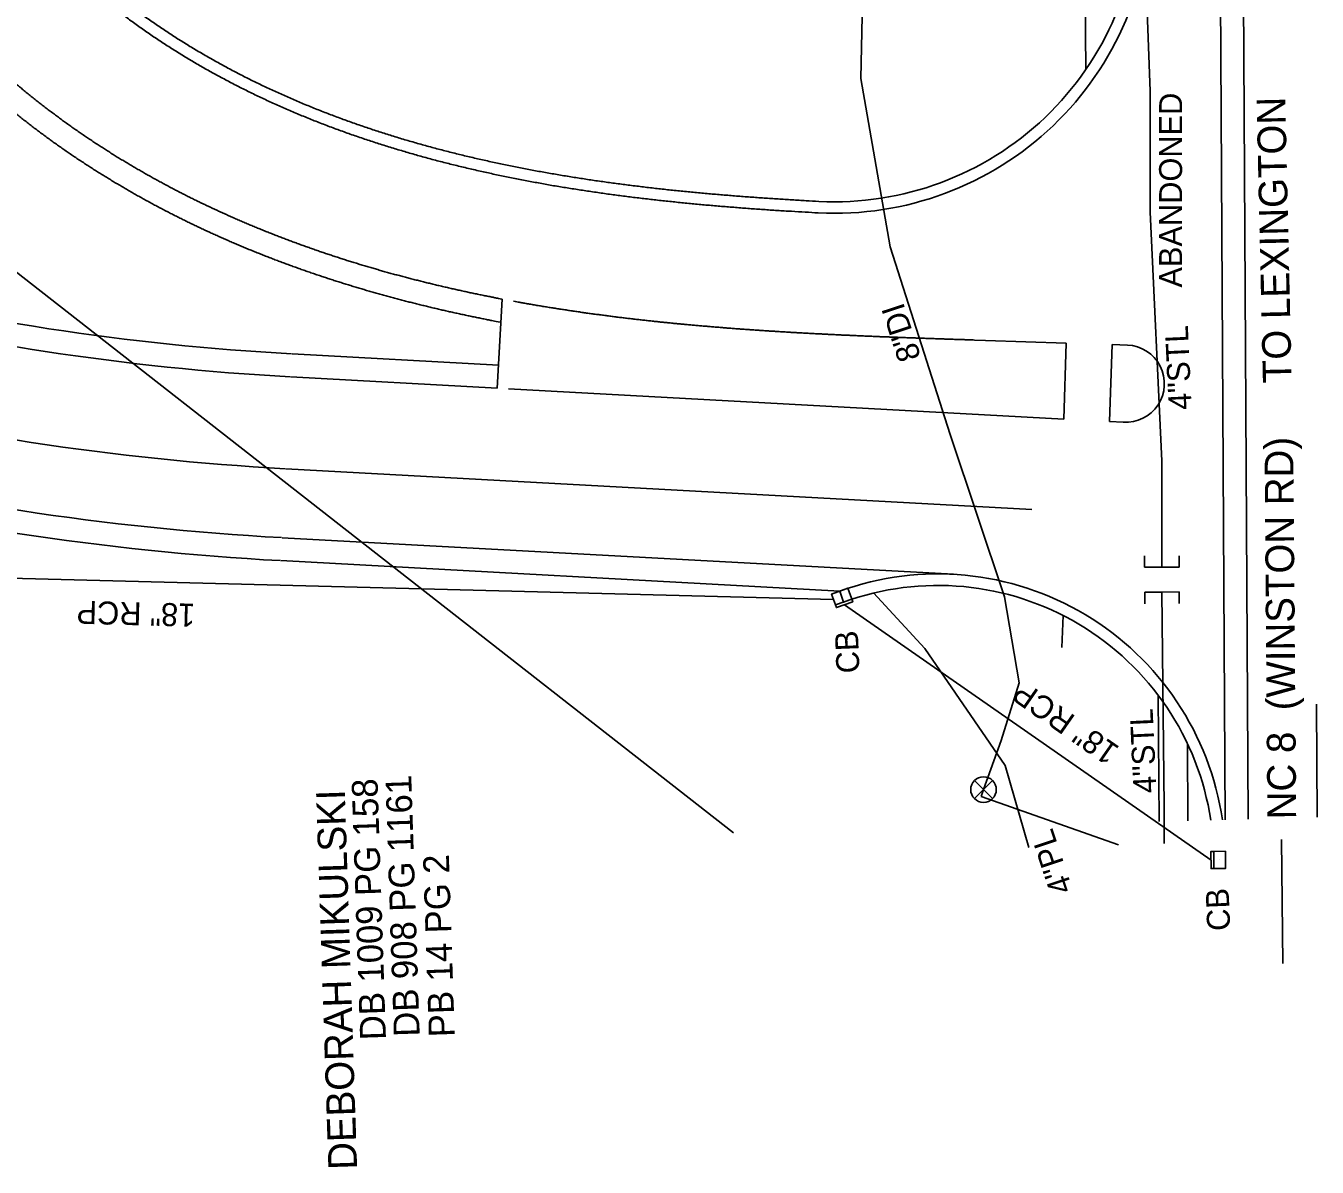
# Model space of a CAD drawing. Extents: x 1627482 to 1629573, y 760826 to 766301.
# Drawn here: x 1628264 to 1628488.5, y 760854.4 to 761052.8 of the extents above; entities that cross this region are included whole.
import ezdxf

# ---------------------------------------------------------------- set-up
doc = ezdxf.new("R2010")
doc.units = 0
for name, color, linetype in [('Exist Boundary City Limits', 7, 'Continuous'), ('Exist Property Deed Book Text', 7, 'Continuous'), ('Exist Property Owner Text', 7, 'Continuous'), ('Exist Roads Curbs', 7, 'Continuous'), ('Exist Roads EOP', 7, 'Continuous'), ('Exist Roads EOP Leader', 7, 'Continuous'), ('Exist Roads EOP Other', 7, 'Continuous'), ('Exist Roads EOP Text', 7, 'Continuous'), ('Exist Roads EOT', 7, 'Continuous'), ('Exist Structure Minor Drop Inlet', 7, 'Continuous'), ('Exist Structure Minor Drop Inlet Text', 7, 'Continuous'), ('Exist Structure Minor Pipes RCP 18 Inch', 7, 'Continuous'), ('Exist Structure Minor Pipes RCP 18 Inch Text', 7, 'Continuous'), ('Exist Utilities Gas UG Line SUE', 7, 'Continuous'), ('Exist Utilities Gas UG Line SUE Text', 7, 'Continuous'), ('Exist Utilities Water UG Line SUE', 7, 'Continuous'), ('Exist Utilities Water UG Line SUE Text', 7, 'Continuous'), ('Exist Utilities Water Valve CELL', 7, 'Continuous')]:
    doc.layers.add(name, color=color, linetype=linetype)

# ---------------------------------------------------------------- blocks, each defined once
blk = doc.blocks.new('EXIST UTILITIES WATER VALVE')
at = {"layer": 'Exist Utilities Water Valve CELL'}
blk.add_lwpolyline([(0.0315, 0.0315), (-0.0315, -0.0315), (0, 0), (0.0315, -0.0315), (-0.0315, 0.0315)], dxfattribs=at)
blk.add_circle((0, 0), 0.0445, dxfattribs=at)

msp = doc.modelspace()

# ---------------------------------------------------------------- linework, layer by layer
at = {"layer": 'Exist Boundary City Limits'}
msp.add_line((1628078.93, 761153.34), (1628386.99, 760912.48), dxfattribs=at)
at = {"layer": 'Exist Roads Curbs'}
for p, q in [((1628345.91, 760989.79), (1628346.75, 761005.27)), ((1628444.4, 760984.41), (1628444.83, 760997.63)), ((1628452.83, 760997.37), (1628452.39, 760983.98)), ((1628347.9, 760989.68), (1628444.4, 760984.41)), ((1628452.39, 760983.98), (1628454.74, 760983.85)), ((1628405.46, 760954.49), (1628406.14, 760952.61))]:
    msp.add_line(p, q, dxfattribs=at)
for points in [[(1628444.83, 760997.63), (1628430.81, 760998.09), (1628428.91, 760998.15)], [(1628455.48, 760997.28), (1628452.83, 760997.37)]]:
    msp.add_lwpolyline(points, dxfattribs=at)
for centre, radius, start, end in [((1628404.56, 761075.18), 53, 267.048, 0.3272), ((1628455.17, 760990.56), 6.73, 266.4006, 87.3464), ((1628422.51, 760907.49), 48, 8.6351, 109.9474)]:
    msp.add_arc(centre, radius, start, end, dxfattribs=at)
msp.add_spline([(1628401.83, 761022.25), (1628399.6, 761022.37), (1628397.17, 761022.52), (1628394.74, 761022.67), (1628392.32, 761022.83), (1628389.91, 761023), (1628387.49, 761023.18), (1628385.09, 761023.38), (1628382.69, 761023.58), (1628380.29, 761023.8), (1628377.9, 761024.04), (1628375.51, 761024.28), (1628373.13, 761024.55), (1628370.76, 761024.83), (1628368.39, 761025.12), (1628366.03, 761025.43), (1628363.67, 761025.76), (1628361.32, 761026.11), (1628358.98, 761026.47), (1628356.65, 761026.86), (1628354.32, 761027.26), (1628352, 761027.68), (1628349.68, 761028.13), (1628347.38, 761028.59), (1628345.08, 761029.08), (1628342.8, 761029.59), (1628340.52, 761030.12), (1628338.25, 761030.68), (1628335.99, 761031.26), (1628333.74, 761031.86), (1628331.51, 761032.49), (1628329.28, 761033.14), (1628327.07, 761033.82), (1628324.86, 761034.53), (1628322.68, 761035.26), (1628320.5, 761036.02), (1628318.34, 761036.8), (1628316.19, 761037.62), (1628314.06, 761038.46), (1628311.94, 761039.33), (1628309.84, 761040.23), (1628307.76, 761041.15), (1628305.69, 761042.11), (1628303.64, 761043.09), (1628301.61, 761044.11), (1628299.6, 761045.15), (1628297.62, 761046.23), (1628295.65, 761047.34), (1628293.7, 761048.47), (1628291.78, 761049.64), (1628289.88, 761050.83), (1628288, 761052.06), (1628286.15, 761053.32), (1628284.33, 761054.61), (1628282.53, 761055.93), (1628280.76, 761057.28), (1628279.02, 761058.66), (1628277.31, 761060.07), (1628275.63, 761061.51), (1628273.98, 761062.98), (1628272.36, 761064.49), (1628270.78, 761066.02), (1628269.13, 761067.68)], degree=3, dxfattribs=at)
msp.add_open_spline([(1628428.91, 760998.15), (1628428.72, 760998.16), (1628428.52, 760998.16), (1628428.32, 760998.17), (1628427.49, 760998.2), (1628426.66, 760998.23), (1628425.83, 760998.25), (1628425, 760998.28), (1628424.17, 760998.31), (1628423.34, 760998.34), (1628422.51, 760998.37), (1628421.68, 760998.39), (1628420.85, 760998.42), (1628420.02, 760998.45), (1628419.18, 760998.48), (1628418.35, 760998.51), (1628417.52, 760998.54), (1628416.69, 760998.57), (1628415.85, 760998.6), (1628415.02, 760998.64), (1628414.19, 760998.67), (1628413.35, 760998.7), (1628412.52, 760998.73), (1628411.68, 760998.77), (1628410.85, 760998.8), (1628410.01, 760998.84), (1628409.18, 760998.87), (1628408.34, 760998.91), (1628407.51, 760998.95), (1628406.67, 760998.98), (1628405.84, 760999.02), (1628405, 760999.06), (1628404.16, 760999.1), (1628403.33, 760999.14), (1628402.49, 760999.19), (1628401.65, 760999.23), (1628400.81, 760999.27), (1628399.98, 760999.32), (1628399.14, 760999.36), (1628398.3, 760999.41), (1628397.46, 760999.46), (1628396.62, 760999.51), (1628395.78, 760999.56), (1628394.94, 760999.61), (1628394.1, 760999.66), (1628393.26, 760999.71), (1628392.42, 760999.77), (1628391.58, 760999.82), (1628390.74, 760999.88), (1628389.9, 760999.94), (1628389.06, 761000), (1628388.22, 761000.06), (1628387.38, 761000.12), (1628386.54, 761000.19), (1628385.7, 761000.25), (1628384.86, 761000.32), (1628384.02, 761000.39), (1628383.17, 761000.46), (1628382.33, 761000.53), (1628381.49, 761000.6), (1628380.65, 761000.67), (1628379.81, 761000.75), (1628378.96, 761000.83), (1628378.12, 761000.91), (1628377.28, 761000.98), (1628376.43, 761001.07), (1628375.59, 761001.15), (1628374.75, 761001.24), (1628373.91, 761001.32), (1628373.06, 761001.42), (1628372.22, 761001.51), (1628371.38, 761001.6), (1628370.53, 761001.69), (1628369.69, 761001.79), (1628368.84, 761001.89), (1628368, 761001.99), (1628367.16, 761002.09), (1628366.31, 761002.2), (1628365.47, 761002.31), (1628364.63, 761002.41), (1628363.78, 761002.53), (1628362.94, 761002.64), (1628362.09, 761002.75), (1628361.25, 761002.87), (1628360.41, 761002.99), (1628359.56, 761003.11), (1628358.72, 761003.24), (1628357.88, 761003.37), (1628357.03, 761003.49), (1628356.19, 761003.63), (1628355.35, 761003.76), (1628354.5, 761003.9), (1628353.66, 761004.03), (1628352.82, 761004.18), (1628351.97, 761004.32), (1628351.13, 761004.46), (1628350.29, 761004.61), (1628349.77, 761004.71), (1628349.25, 761004.8), (1628348.73, 761004.9)], degree=3, dxfattribs=at)
at = {"layer": 'Exist Roads EOP'}
for p, q in [((1628310.25, 760995.75), (1628346.12, 760993.79)), ((1628310.03, 760991.75), (1628345.91, 760989.79)), ((1628308.5, 760963.79), (1628425.24, 760957.42)), ((1628308.29, 760959.8), (1628405.46, 760954.49))]:
    msp.add_line(p, q, dxfattribs=at)
for centre, radius, start, end in [((1628404.56, 761075.18), 55, 267.048, 0.3272), ((1628333.92, 761431.1), 436, 244.5899, 266.8735), ((1628333.92, 761431.1), 440, 244.5899, 266.8735), ((1628333.92, 761431.1), 468, 244.5899, 266.8735), ((1628333.92, 761431.1), 472, 244.5899, 266.8735), ((1628422.51, 760907.49), 50, 8.3495, 109.9474)]:
    msp.add_arc(centre, radius, start, end, dxfattribs=at)
msp.add_spline([(1628401.72, 761020.25), (1628399.48, 761020.38), (1628397.05, 761020.52), (1628394.61, 761020.67), (1628392.18, 761020.83), (1628389.76, 761021), (1628387.34, 761021.19), (1628384.92, 761021.38), (1628382.51, 761021.59), (1628380.1, 761021.81), (1628377.7, 761022.05), (1628375.3, 761022.3), (1628372.91, 761022.56), (1628370.52, 761022.84), (1628368.14, 761023.14), (1628365.76, 761023.45), (1628363.39, 761023.78), (1628361.03, 761024.13), (1628358.67, 761024.5), (1628356.31, 761024.88), (1628353.97, 761025.29), (1628351.63, 761025.72), (1628349.3, 761026.16), (1628346.97, 761026.63), (1628344.66, 761027.13), (1628342.35, 761027.64), (1628340.05, 761028.18), (1628337.76, 761028.74), (1628335.48, 761029.32), (1628333.21, 761029.93), (1628330.95, 761030.57), (1628328.71, 761031.23), (1628326.47, 761031.91), (1628324.24, 761032.63), (1628322.03, 761033.37), (1628319.83, 761034.13), (1628317.64, 761034.93), (1628315.47, 761035.75), (1628313.31, 761036.6), (1628311.17, 761037.48), (1628309.04, 761038.39), (1628306.93, 761039.33), (1628304.84, 761040.3), (1628302.76, 761041.3), (1628300.7, 761042.33), (1628298.67, 761043.39), (1628296.65, 761044.48), (1628294.65, 761045.6), (1628292.68, 761046.75), (1628290.73, 761047.94), (1628288.8, 761049.15), (1628286.89, 761050.4), (1628285.01, 761051.68), (1628283.16, 761052.99), (1628281.33, 761054.33), (1628279.53, 761055.7), (1628277.76, 761057.11), (1628276.02, 761058.54), (1628274.31, 761060.01), (1628272.63, 761061.51), (1628270.99, 761063.03), (1628269.38, 761064.59), (1628267.71, 761066.27)], degree=3, dxfattribs=at)
for points in [[(1628346.75, 761005.27), (1628346.25, 761005.36), (1628345.74, 761005.46), (1628345.24, 761005.56), (1628344.4, 761005.73), (1628343.56, 761005.9), (1628342.72, 761006.07), (1628341.87, 761006.24), (1628341.03, 761006.42), (1628340.2, 761006.61), (1628339.36, 761006.79), (1628338.52, 761006.98), (1628337.68, 761007.17), (1628336.84, 761007.36), (1628336, 761007.55), (1628335.17, 761007.75), (1628334.33, 761007.95), (1628333.49, 761008.16), (1628332.66, 761008.37), (1628331.82, 761008.58), (1628330.98, 761008.79), (1628330.15, 761009.01), (1628329.32, 761009.23), (1628328.48, 761009.45), (1628327.65, 761009.68), (1628326.82, 761009.91), (1628325.99, 761010.14), (1628325.16, 761010.38), (1628324.33, 761010.62), (1628323.5, 761010.87), (1628322.67, 761011.11), (1628321.84, 761011.36), (1628321.01, 761011.62), (1628320.19, 761011.87), (1628319.36, 761012.13), (1628318.53, 761012.4), (1628317.71, 761012.67), (1628316.89, 761012.94), (1628316.06, 761013.21), (1628315.24, 761013.49), (1628314.42, 761013.77), (1628313.6, 761014.06), (1628312.79, 761014.35), (1628311.97, 761014.64), (1628311.15, 761014.94), (1628310.34, 761015.24), (1628309.52, 761015.54), (1628308.71, 761015.85), (1628307.9, 761016.16), (1628307.08, 761016.48), (1628306.28, 761016.8), (1628305.47, 761017.12), (1628304.66, 761017.45), (1628303.85, 761017.78), (1628303.05, 761018.11), (1628302.25, 761018.45), (1628301.44, 761018.79), (1628300.64, 761019.14), (1628299.84, 761019.49), (1628299.05, 761019.85), (1628298.25, 761020.21), (1628297.46, 761020.57), (1628296.66, 761020.94), (1628295.87, 761021.31), (1628295.08, 761021.68), (1628294.29, 761022.06), (1628293.51, 761022.45), (1628292.72, 761022.83), (1628291.94, 761023.22), (1628291.16, 761023.62), (1628290.38, 761024.02), (1628289.6, 761024.42), (1628288.83, 761024.83), (1628288.05, 761025.25), (1628287.28, 761025.66), (1628286.51, 761026.09), (1628285.74, 761026.51), (1628284.98, 761026.94), (1628284.22, 761027.38), (1628283.45, 761027.81), (1628282.7, 761028.26), (1628281.94, 761028.71), (1628281.18, 761029.16), (1628280.43, 761029.61), (1628279.68, 761030.07), (1628278.93, 761030.54), (1628278.19, 761031.01), (1628277.45, 761031.48), (1628276.71, 761031.96), (1628275.97, 761032.44), (1628275.24, 761032.93), (1628274.5, 761033.42), (1628273.77, 761033.92), (1628273.05, 761034.42), (1628272.32, 761034.92), (1628271.6, 761035.43), (1628270.88, 761035.95), (1628270.17, 761036.46), (1628269.46, 761036.99), (1628268.75, 761037.52), (1628268.04, 761038.05), (1628267.34, 761038.58), (1628266.64, 761039.13), (1628265.94, 761039.67), (1628265.24, 761040.22), (1628264.56, 761040.78), (1628263.87, 761041.33), (1628263.18, 761041.9), (1628262.5, 761042.47), (1628261.83, 761043.04), (1628261.15, 761043.62), (1628260.48, 761044.2), (1628259.82, 761044.79), (1628259.15, 761045.38), (1628258.5, 761045.98), (1628257.84, 761046.57), (1628257.19, 761047.18), (1628256.54, 761047.79), (1628255.9, 761048.4), (1628255.25, 761049.01), (1628254.62, 761049.65), (1628254.02, 761050.26), (1628253.41, 761050.87), (1628252.81, 761051.48)], [(1628346.53, 761001.24), (1628345.84, 761001.37), (1628345.15, 761001.5), (1628344.46, 761001.64), (1628343.61, 761001.8), (1628342.76, 761001.98), (1628341.9, 761002.15), (1628341.05, 761002.33), (1628340.2, 761002.51), (1628339.34, 761002.7), (1628338.49, 761002.88), (1628337.64, 761003.07), (1628336.79, 761003.27), (1628335.94, 761003.46), (1628335.08, 761003.66), (1628334.23, 761003.86), (1628333.38, 761004.07), (1628332.53, 761004.28), (1628331.68, 761004.49), (1628330.83, 761004.7), (1628329.98, 761004.92), (1628329.14, 761005.14), (1628328.29, 761005.36), (1628327.44, 761005.59), (1628326.59, 761005.83), (1628325.74, 761006.06), (1628324.9, 761006.3), (1628324.05, 761006.54), (1628323.21, 761006.78), (1628322.36, 761007.03), (1628321.52, 761007.28), (1628320.67, 761007.54), (1628319.83, 761007.79), (1628318.99, 761008.06), (1628318.15, 761008.32), (1628317.31, 761008.59), (1628316.47, 761008.87), (1628315.63, 761009.14), (1628314.79, 761009.42), (1628313.95, 761009.71), (1628313.11, 761009.99), (1628312.28, 761010.28), (1628311.44, 761010.58), (1628310.61, 761010.88), (1628309.78, 761011.18), (1628308.94, 761011.49), (1628308.11, 761011.8), (1628307.28, 761012.11), (1628306.45, 761012.43), (1628305.63, 761012.75), (1628304.8, 761013.08), (1628303.97, 761013.41), (1628303.15, 761013.74), (1628302.32, 761014.08), (1628301.5, 761014.43), (1628300.68, 761014.77), (1628299.86, 761015.12), (1628299.05, 761015.48), (1628298.23, 761015.83), (1628297.41, 761016.2), (1628296.6, 761016.57), (1628295.78, 761016.93), (1628294.97, 761017.31), (1628294.17, 761017.69), (1628293.36, 761018.07), (1628292.55, 761018.46), (1628291.75, 761018.86), (1628290.94, 761019.25), (1628290.14, 761019.65), (1628289.34, 761020.06), (1628288.54, 761020.47), (1628287.75, 761020.88), (1628286.95, 761021.3), (1628286.16, 761021.72), (1628285.37, 761022.15), (1628284.58, 761022.58), (1628283.79, 761023.02), (1628283.01, 761023.46), (1628282.23, 761023.91), (1628281.45, 761024.35), (1628280.67, 761024.81), (1628279.89, 761025.27), (1628279.12, 761025.73), (1628278.35, 761026.2), (1628277.58, 761026.67), (1628276.81, 761027.15), (1628276.05, 761027.63), (1628275.29, 761028.12), (1628274.53, 761028.61), (1628273.77, 761029.1), (1628273.02, 761029.6), (1628272.26, 761030.11), (1628271.51, 761030.61), (1628270.77, 761031.13), (1628270.02, 761031.65), (1628269.28, 761032.17), (1628268.55, 761032.7), (1628267.81, 761033.23), (1628267.08, 761033.77), (1628266.35, 761034.31), (1628265.62, 761034.86), (1628264.9, 761035.41), (1628264.18, 761035.97), (1628263.46, 761036.53), (1628262.75, 761037.09), (1628262.04, 761037.67), (1628261.33, 761038.24), (1628260.63, 761038.82), (1628259.93, 761039.41), (1628259.23, 761040), (1628258.54, 761040.59), (1628257.85, 761041.19), (1628257.16, 761041.79), (1628256.48, 761042.4), (1628255.8, 761043.02), (1628255.13, 761043.63), (1628254.46, 761044.26), (1628253.79, 761044.89), (1628253.13, 761045.52), (1628252.46, 761046.15), (1628251.81, 761046.8), (1628251.2, 761047.42), (1628250.58, 761048.04), (1628249.97, 761048.66)]]:
    msp.add_open_spline(points, degree=3, dxfattribs=at)
at = {"layer": 'Exist Roads EOP Leader'}
msp.add_lwpolyline([(1628482.48, 760889.79), (1628482.25, 760911.35)], dxfattribs=at)
at = {"layer": 'Exist Roads EOP Other'}
for p, q in [((1628447.65, 761146.05), (1628448.23, 761045.15)), ((1628444.28, 760950.27), (1628444.1, 760944.68)), ((1628460.85, 760936.38), (1628460.97, 760914.46)), ((1628465.9, 760928.03), (1628465.97, 760914.59))]:
    msp.add_line(p, q, dxfattribs=at)
at = {"layer": 'Exist Roads EOT'}
for p, q in [((1628470.99, 761174.56), (1628472.47, 760914.76)), ((1628474.99, 761174.69), (1628476.47, 760914.87)), ((1628309.16, 760975.78), (1628438.88, 760968.69)), ((1628488.35, 760934.87), (1628488.47, 760915.19))]:
    msp.add_line(p, q, dxfattribs=at)
msp.add_arc((1628333.92, 761431.1), 456, 244.5899, 266.8735, dxfattribs=at)
at = {"layer": 'Exist Structure Minor Drop Inlet'}
for p, q in [((1628404.39, 760953.05), (1628404.39, 760953.05)), ((1628404.39, 760953.05), (1628404.39, 760953.05)), ((1628405.46, 760954.48), (1628405.46, 760954.48)), ((1628405.46, 760954.48), (1628405.46, 760954.48)), ((1628405.78, 760953.59), (1628405.78, 760953.59)), ((1628405.78, 760953.59), (1628405.78, 760953.59)), ((1628407.19, 760954.1), (1628407.19, 760954.1)), ((1628407.19, 760954.1), (1628407.19, 760954.1)), ((1628406.31, 760952.14), (1628406.31, 760952.14)), ((1628406.31, 760952.14), (1628406.31, 760952.14)), ((1628471.51, 760909.26), (1628471.51, 760909.26)), ((1628471.51, 760909.26), (1628471.51, 760909.26)), ((1628470.01, 760907.76), (1628470.01, 760907.76)), ((1628470.01, 760907.76), (1628470.01, 760907.76)), ((1628471.55, 760907.77), (1628471.55, 760907.77)), ((1628471.55, 760907.77), (1628471.55, 760907.77)), ((1628471.56, 760906.27), (1628471.56, 760906.27)), ((1628471.56, 760906.27), (1628471.56, 760906.27)), ((1628472.5, 760907.78), (1628472.5, 760907.78)), ((1628472.5, 760907.78), (1628472.5, 760907.78))]:
    msp.add_line(p, q, dxfattribs=at)
for points in [[(1628407.55, 760953.12), (1628404.73, 760952.1), (1628404.05, 760953.98), (1628406.87, 760955), (1628407.72, 760952.65), (1628404.9, 760951.63), (1628404.73, 760952.1)], [(1628470.52, 760906.26), (1628470.5, 760909.26), (1628472.5, 760909.28), (1628472.52, 760906.28), (1628470.02, 760906.26), (1628470, 760909.26), (1628470.5, 760909.26)]]:
    msp.add_lwpolyline(points, dxfattribs=at)
at = {"layer": 'Exist Structure Minor Pipes RCP 18 Inch'}
for p, q in [((1628404.39, 760953.05), (1628189.86, 760958.6)), ((1628470.01, 760907.76), (1628406.31, 760952.14))]:
    msp.add_line(p, q, dxfattribs=at)
at = {"layer": 'Exist Utilities Gas UG Line SUE'}
for p, q in [((1628458.47, 760960.64), (1628458.47, 760958.64)), ((1628464.47, 760960.65), (1628464.47, 760958.65)), ((1628458.47, 760958.64), (1628461.47, 760958.65)), ((1628464.47, 760958.65), (1628461.47, 760958.65)), ((1628458.48, 760954.3), (1628461.48, 760954.33)), ((1628458.5, 760952.3), (1628458.48, 760954.3)), ((1628464.48, 760954.37), (1628461.48, 760954.33)), ((1628464.5, 760952.37), (1628464.48, 760954.37))]:
    msp.add_line(p, q, dxfattribs=at)
for points in [[(1628461.47, 760958.65), (1628461.45, 760977.15), (1628459.45, 761020.36), (1628459.45, 761041.38), (1628458, 761080.08)], [(1628411.33, 760954.19), (1628420.24, 760944.52), (1628434.2, 760924.21), (1628438.35, 760909.91)], [(1628461.87, 760910.64), (1628461.88, 760917.04), (1628461.48, 760954.33)]]:
    msp.add_lwpolyline(points, dxfattribs=at)
at = {"layer": 'Exist Utilities Water UG Line SUE'}
for points in [[(1628430.03, 760918.81), (1628430.46, 760920), (1628433.5, 760928.54), (1628436.65, 760938.55), (1628434.1, 760953.49), (1628424.66, 760981.75), (1628414.21, 761014.33), (1628409.12, 761043.59), (1628410.15, 761092.42)], [(1628430.03, 760918.81), (1628453.92, 760910.39)]]:
    msp.add_lwpolyline(points, dxfattribs=at)

# ---------------------------------------------------------------- block references
at = {"layer": 'Exist Utilities Water Valve CELL', "xscale": 50, "yscale": 50}
msp.add_blockref('EXIST UTILITIES WATER VALVE', (1628430.46, 760920), dxfattribs=at)

# ---------------------------------------------------------------- texts
at = {"layer": 'Exist Property Deed Book Text'}
for s, p in [('DB 1009 PG 158', (1628326.58, 760876.52)), ('DB 908 PG 1161', (1628332.45, 760877.12)), ('PB 14 PG 2', (1628338.54, 760877.04))]:
    msp.add_text(s, height=4.5, rotation=91.8735, dxfattribs=at).set_placement(p)
at = {"layer": 'Exist Property Owner Text'}
msp.add_text('DEBORAH MIKULSKI', height=5, rotation=91.8735, dxfattribs=at).set_placement((1628321.57, 760853.99))
at = {"layer": 'Exist Roads EOP Text'}
for s, rotation, p in [('TO LEXINGTON', 91.2893, (1628484.04, 760990.7)), ('NC 8  (WINSTON RD)', 90.4499, (1628484.82, 760914.85))]:
    msp.add_text(s, height=5, rotation=rotation, dxfattribs=at).set_placement(p)
at = {"layer": 'Exist Structure Minor Drop Inlet Text'}
for p in [(1628408.91, 760940.29), (1628473.36, 760895.52)]:
    msp.add_text('CB', height=4, rotation=92.2582, dxfattribs=at).set_placement(p)
at = {"layer": 'Exist Structure Minor Pipes RCP 18 Inch Text'}
for rotation, p in [(178.517, (1628293.46, 760952.3)), (145.1369, (1628454.3, 760927.31))]:
    msp.add_text('18" RCP', height=4, rotation=rotation, dxfattribs=at).set_placement(p)
at = {"layer": 'Exist Utilities Gas UG Line SUE Text'}
for s, rotation, p in [('ABANDONED', 89.9836, (1628464.98, 761007.26)), ('4"STL', 92.658, (1628466.66, 760986.08)), ('4"STL', 92.658, (1628460.54, 760919.46)), ('4"PL', 108.4607, (1628446.01, 760902.6))]:
    msp.add_text(s, height=4, rotation=rotation, dxfattribs=at).set_placement(p)
at = {"layer": 'Exist Utilities Water UG Line SUE Text'}
msp.add_text('8"DI', height=4, rotation=108.1249, dxfattribs=at).set_placement((1628419.62, 760995.17))

doc.saveas('drawing.dxf')
